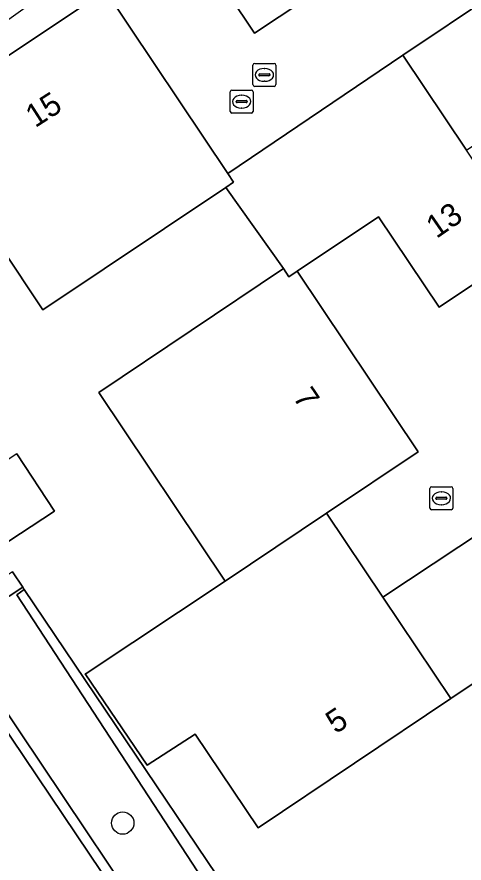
# Model space of a CAD drawing. Extents: x 158793 to 159888, y 384317 to 385256.
# Drawn here: x 158980.58 to 159000.07, y 384509.06 to 384545.92 of the extents above; entities that cross this region are included whole.
import ezdxf

# ---------------------------------------------------------------- set-up
doc = ezdxf.new("R2010")
doc.units = 0
for name, color, linetype in [('IMGEO_Boom', 7, 'Continuous'), ('IMGEO_Brandkraan', 7, 'Continuous'), ('IMGEO_Erf', 7, 'Continuous'), ('IMGEO_Groenvoorziening', 7, 'Continuous'), ('IMGEO_Haag', 7, 'Continuous'), ('IMGEO_Pand', 7, 'Continuous'), ('IMGEO_Pand_nummerreeks', 7, 'Continuous'), ('IMGEO_Rijbaan_lokaal_open', 7, 'Continuous'), ('IMGEO_Rioolput', 7, 'Continuous'), ('IMGEO_Voetpad_open', 7, 'Continuous')]:
    doc.layers.add(name, color=color, linetype=linetype)

msp = doc.modelspace()

# ---------------------------------------------------------------- linework, layer by layer
at = {"layer": 'IMGEO_Boom'}
msp.add_circle((158985.191, 384510.804), 0.489, dxfattribs=at)
at = {"layer": 'IMGEO_Brandkraan'}
for p, q in [((158998.583, 384524.527), (158998.583, 384525.379)), ((158998.658, 384525.453), (158999.51, 384525.453)), ((158999.071, 384525.233), (158999.096, 384525.233)), ((158999.584, 384525.379), (158999.584, 384524.527)), ((158998.842, 384524.947), (158998.842, 384524.959)), ((158999.28, 384524.91), (158998.882, 384524.91)), ((158998.885, 384524.996), (158999.283, 384524.996)), ((158999.326, 384524.959), (158999.326, 384524.947)), ((158999.51, 384524.453), (158998.658, 384524.453)), ((158999.094, 384524.673), (158999.069, 384524.673))]:
    msp.add_line(p, q, dxfattribs=at)
for points in [[(158998.583, 384524.527), (158998.583, 384525.379)], [(158998.658, 384525.453), (158999.51, 384525.453)], [(158999.584, 384525.379), (158999.584, 384524.527)], [(158999.51, 384524.453), (158998.658, 384524.453)]]:
    msp.add_lwpolyline(points, dxfattribs=at)
for centre, radius, start, end in [((158998.66, 384525.377), 0.0765, 91.552, 178.448), ((158998.66, 384525.377), 0.0765, 91.552, 178.448), ((158999.508, 384525.377), 0.0765, 1.552, 88.448), ((158999.508, 384525.377), 0.0765, 1.552, 88.448), ((158998.882, 384524.956), 0.0403, 85.8775, 175.7526), ((158998.879, 384524.946), 0.0366, 178.938, 274.7102), ((158999.283, 384524.953), 0.043, 264.8664, 352.4533), ((158999.287, 384524.958), 0.0386, 1.7309, 96.639), ((158998.66, 384524.529), 0.0765, 181.552, 268.448), ((158998.66, 384524.529), 0.0765, 181.552, 268.448), ((158999.508, 384524.529), 0.0765, 271.552, 358.448), ((158999.508, 384524.529), 0.0765, 271.552, 358.448)]:
    msp.add_arc(centre, radius, start, end, dxfattribs=at)
for centre, major_axis, ratio, start_param, end_param in [((158999.07, 384524.953), (-0.387, 0.002), 0.722429, 4.712389, 7.853982), ((158999.095, 384524.953), (-0.39, 0.002), 0.717154, 1.570796, 4.712389)]:
    msp.add_ellipse(centre, major_axis=major_axis, ratio=ratio, start_param=start_param, end_param=end_param, dxfattribs=at)
at = {"layer": 'IMGEO_Erf'}
for points in [[(159003.018, 384553.841), (159004.193, 384554.658), (159003.519, 384555.661), (159002.34, 384554.853), (158997.784, 384561.84), (158993.693, 384559.1), (158996.603, 384554.8), (158992.628, 384552.11), (158995.287, 384548.11), (158990.94, 384545.22), (158985.378, 384553.531), (158984.625, 384554.656), (158980.989, 384552.215), (158984.445, 384547.081), (158989.773, 384539.096), (158997.404, 384544.251), (159001.394, 384546.946), (158998.703, 384550.921)], [(159018.418, 384533.482), (159015.173, 384538.304), (159013.952, 384537.534), (159009.634, 384534.636), (159006.961, 384538.623), (159002.974, 384535.95), (158998.987, 384533.277), (158996.343, 384537.22), (158992.792, 384534.84), (158998.064, 384526.978), (158994.077, 384524.305), (158996.527, 384520.651), (159004.269, 384525.774), (159012.448, 384531.188), (159013.265, 384529.969)]]:
    msp.add_lwpolyline(points, close=True, dxfattribs=at)
for points in [[(159003.044, 384518.597), (158999.499, 384516.222), (158991.091, 384510.589), (158988.354, 384514.681), (158986.257, 384513.319), (158983.56, 384517.297), (158983.599, 384517.323), (158989.664, 384521.344), (158984.152, 384529.563), (158992.2, 384534.96), (158989.692, 384538.496), (158981.706, 384533.168), (158976.126, 384541.531)], [(158980.578, 384526.891), (158982.219, 384524.391), (158979.712, 384522.747)], [(158980.384, 384521.751), (158980.835, 384521.082), (158980.903, 384520.981), (158993.732, 384501.959)]]:
    msp.add_lwpolyline(points, dxfattribs=at)
at = {"layer": 'IMGEO_Groenvoorziening'}
for points in [[(158984.445, 384547.081), (158980.989, 384552.215), (158979.659, 384551.322), (158982.34, 384547.329), (158978.157, 384544.325), (158975.366, 384548.427), (158973.987, 384547.507), (158976.663, 384543.401), (158970.271, 384538.998), (158969.429, 384538.418), (158970.118, 384537.368), (158976.126, 384541.531)], [(159020.48, 384519.493), (159020.144, 384519.964), (159011.948, 384514.332), (159007.798, 384511.537), (158999.786, 384506.109), (158997.296, 384504.436), (158993.732, 384501.959), (158980.903, 384520.981), (158980.583, 384520.752), (158993.483, 384501.012)]]:
    msp.add_lwpolyline(points, close=True, dxfattribs=at)
msp.add_lwpolyline([(159027.265, 384520.243), (159026.738, 384521.075), (159021.699, 384517.788), (159020.48, 384519.493), (158993.483, 384501.012), (158980.583, 384520.752), (158980.903, 384520.981), (158980.835, 384521.082), (158977.808, 384519.083), (158990.302, 384500.478)], dxfattribs=at)
at = {"layer": 'IMGEO_Haag'}
for points in [[(158980.989, 384552.215), (158979.659, 384551.322), (158982.34, 384547.329), (158978.157, 384544.325), (158975.366, 384548.427), (158973.987, 384547.507), (158976.663, 384543.401), (158970.271, 384538.998), (158969.429, 384538.418), (158970.118, 384537.368), (158976.126, 384541.531), (158984.445, 384547.081)], [(159020.48, 384519.493), (159020.144, 384519.964), (159011.948, 384514.332), (159007.798, 384511.537), (158999.786, 384506.109), (158997.296, 384504.436), (158993.732, 384501.959), (158980.903, 384520.981), (158980.583, 384520.752), (158993.483, 384501.012)]]:
    msp.add_lwpolyline(points, close=True, dxfattribs=at)
at = {"layer": 'IMGEO_Pand'}
for points in [[(158990.94, 384545.22), (158995.287, 384548.11), (158992.628, 384552.11), (158996.603, 384554.8), (158993.693, 384559.1), (158985.378, 384553.531)], [(159008.485, 384545.687), (159005.758, 384549.755), (159004.206, 384552.07), (159003.018, 384553.841), (158998.703, 384550.921), (159001.394, 384546.946), (158997.404, 384544.251), (159000.18, 384540.114)], [(158984.445, 384547.081), (158976.126, 384541.531), (158981.706, 384533.168), (158989.692, 384538.496), (158990.025, 384538.72), (158989.773, 384539.096)], [(158989.773, 384539.096), (158990.025, 384538.72), (158989.692, 384538.496), (158992.2, 384534.96), (158992.44, 384534.603), (158992.792, 384534.84), (158996.343, 384537.22), (158998.987, 384533.277), (159002.974, 384535.95), (159000.18, 384540.114), (158997.404, 384544.251)], [(158992.792, 384534.84), (158992.44, 384534.603), (158992.2, 384534.96), (158984.152, 384529.563), (158989.664, 384521.344), (158994.077, 384524.305), (158998.064, 384526.978)], [(158980.578, 384526.891), (158978.072, 384525.247), (158979.712, 384522.747), (158982.219, 384524.391)], [(159004.269, 384525.774), (158996.527, 384520.651), (158999.499, 384516.222), (159003.044, 384518.597), (159005.714, 384514.634), (159007.798, 384511.537), (159011.948, 384514.332), (159009.872, 384517.424)], [(158996.527, 384520.651), (158994.077, 384524.305), (158989.664, 384521.344), (158983.599, 384517.323), (158983.56, 384517.297), (158986.257, 384513.319), (158988.354, 384514.681), (158991.091, 384510.589), (158999.499, 384516.222)]]:
    msp.add_lwpolyline(points, close=True, dxfattribs=at)
at = {"layer": 'IMGEO_Rijbaan_lokaal_open'}
for points in [[(158990.302, 384500.478), (158977.808, 384519.083), (158977.366, 384519.741), (158972.664, 384526.743), (158972.237, 384527.378), (158966.328, 384536.177), (158965.332, 384537.654)], [(158965.096, 384537.15), (158989.923, 384500.266)], [(158989.923, 384500.266), (158965.096, 384537.15)]]:
    msp.add_lwpolyline(points, dxfattribs=at)
at = {"layer": 'IMGEO_Rioolput'}
for p, q in [((158990.869, 384542.972), (158990.869, 384543.824)), ((158990.944, 384543.898), (158991.796, 384543.898)), ((158991.357, 384543.678), (158991.382, 384543.678)), ((158991.87, 384543.824), (158991.87, 384542.972)), ((158991.128, 384543.392), (158991.128, 384543.404)), ((158991.566, 384543.355), (158991.168, 384543.355)), ((158991.171, 384543.441), (158991.569, 384543.441)), ((158991.612, 384543.404), (158991.612, 384543.392)), ((158991.796, 384542.898), (158990.944, 384542.898)), ((158991.38, 384543.118), (158991.355, 384543.118)), ((158989.876, 384541.808), (158989.876, 384542.66)), ((158989.951, 384542.734), (158990.803, 384542.734)), ((158990.364, 384542.514), (158990.389, 384542.514)), ((158990.877, 384542.66), (158990.877, 384541.808)), ((158990.135, 384542.228), (158990.135, 384542.24)), ((158990.573, 384542.191), (158990.175, 384542.191)), ((158990.178, 384542.277), (158990.576, 384542.277)), ((158990.619, 384542.24), (158990.619, 384542.228)), ((158990.387, 384541.954), (158990.362, 384541.954)), ((158990.803, 384541.734), (158989.951, 384541.734))]:
    msp.add_line(p, q, dxfattribs=at)
for points in [[(158990.869, 384542.972), (158990.869, 384543.824)], [(158990.944, 384543.898), (158991.796, 384543.898)], [(158991.87, 384543.824), (158991.87, 384542.972)], [(158991.796, 384542.898), (158990.944, 384542.898)], [(158989.876, 384541.808), (158989.876, 384542.66)], [(158989.951, 384542.734), (158990.803, 384542.734)], [(158990.877, 384542.66), (158990.877, 384541.808)], [(158990.803, 384541.734), (158989.951, 384541.734)]]:
    msp.add_lwpolyline(points, dxfattribs=at)
for centre, radius, start, end in [((158990.946, 384543.822), 0.0765, 91.552, 178.448), ((158990.946, 384543.822), 0.0765, 91.552, 178.448), ((158991.794, 384543.822), 0.0765, 1.552, 88.448), ((158991.794, 384543.822), 0.0765, 1.552, 88.448), ((158991.168, 384543.401), 0.0403, 85.8775, 175.7526), ((158991.165, 384543.391), 0.0366, 178.938, 274.7102), ((158991.569, 384543.398), 0.043, 264.8664, 352.4533), ((158991.573, 384543.403), 0.0386, 1.7309, 96.639), ((158990.946, 384542.974), 0.0765, 181.552, 268.448), ((158990.946, 384542.974), 0.0765, 181.552, 268.448), ((158991.794, 384542.974), 0.0765, 271.552, 358.448), ((158991.794, 384542.974), 0.0765, 271.552, 358.448), ((158989.953, 384542.658), 0.0765, 91.552, 178.448), ((158989.953, 384542.658), 0.0765, 91.552, 178.448), ((158990.801, 384542.658), 0.0765, 1.552, 88.448), ((158990.801, 384542.658), 0.0765, 1.552, 88.448), ((158990.175, 384542.237), 0.0403, 85.8775, 175.7526), ((158990.172, 384542.227), 0.0366, 178.938, 274.7102), ((158990.576, 384542.234), 0.043, 264.8664, 352.4533), ((158990.58, 384542.239), 0.0386, 1.7309, 96.639), ((158989.953, 384541.81), 0.0765, 181.552, 268.448), ((158989.953, 384541.81), 0.0765, 181.552, 268.448), ((158990.801, 384541.81), 0.0765, 271.552, 358.448), ((158990.801, 384541.81), 0.0765, 271.552, 358.448)]:
    msp.add_arc(centre, radius, start, end, dxfattribs=at)
for centre, major_axis, ratio, start_param, end_param in [((158991.356, 384543.398), (-0.387, 0.002), 0.722429, 4.712389, 7.853982), ((158991.381, 384543.398), (-0.39, 0.002), 0.717154, 1.570796, 4.712389), ((158990.363, 384542.234), (-0.387, 0.002), 0.722429, 4.712389, 7.853982), ((158990.388, 384542.234), (-0.39, 0.002), 0.717154, 1.570796, 4.712389)]:
    msp.add_ellipse(centre, major_axis=major_axis, ratio=ratio, start_param=start_param, end_param=end_param, dxfattribs=at)
at = {"layer": 'IMGEO_Voetpad_open'}
msp.add_lwpolyline([(158980.835, 384521.082), (158980.384, 384521.751), (158977.366, 384519.741), (158977.808, 384519.083)], close=True, dxfattribs=at)

# ---------------------------------------------------------------- texts
at = {"layer": 'IMGEO_Pand_nummerreeks'}
for s, rotation, p in [('15', 32.7503, (158981.377, 384541.071)), ('13', 34.709, (158998.867, 384536.243)), ('7', 304.1077, (158992.584, 384529.351)), ('5', 33.6212, (158994.474, 384514.662))]:
    msp.add_text(s, height=1, rotation=rotation, dxfattribs=at).set_placement(p)

doc.saveas('drawing.dxf')
